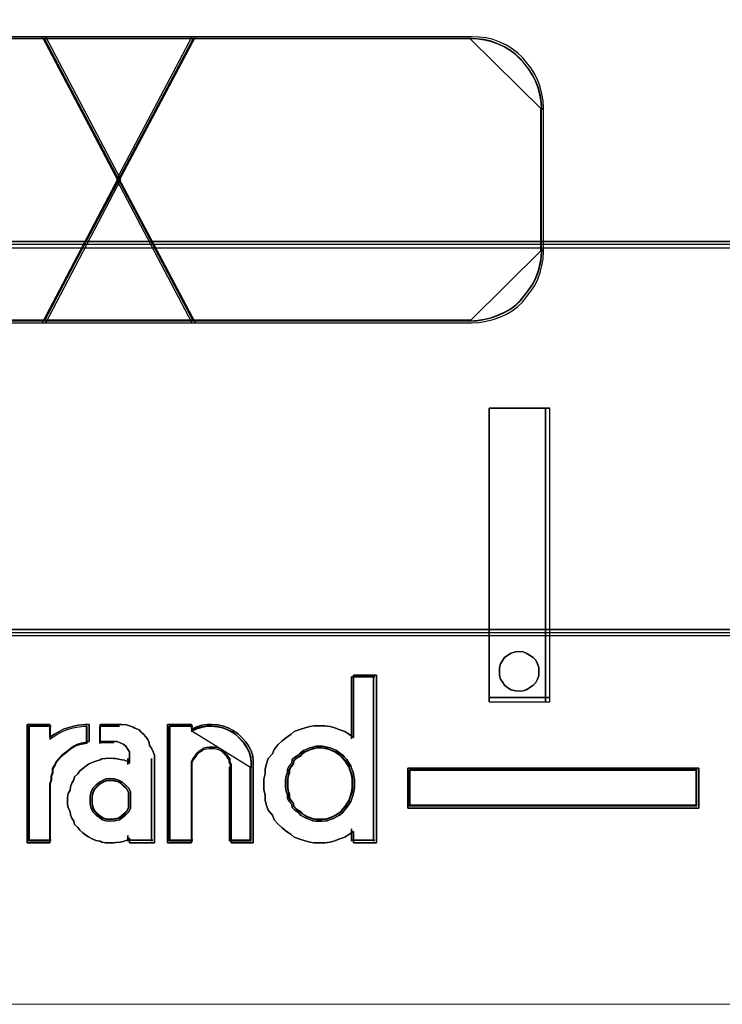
# Model space of a CAD drawing. Header units: millimetres. Extents: x -1290 to 1795, y -4192 to -1311.
# Tile 508 of 656: x 1537.81 to 1539.82, y -3659.39 to -3656.59. Entities that reach past the tile are written whole.
import ezdxf

# ---------------------------------------------------------------- set-up
doc = ezdxf.new("R2010")
doc.units = ezdxf.units.MM
doc.layers.add('30', color=7, linetype='Continuous')
doc.layers.add('45', color=7, linetype='Continuous')
doc.layers.add('Aparatura', color=7, linetype='Continuous', lineweight=13)

# ---------------------------------------------------------------- blocks, each defined once
blk = doc.blocks.new('*U203')
at = {"layer": '30', "color": 7}
for points in [[(764.797637, -262.566695), (117.203183, -262.566695), (117.203183, -264.08627), (117.203183, -285.154976), (117.203183, -286.633482), (764.797637, -286.633482), (764.797637, -285.154976), (764.797637, -264.08627), (764.797637, -262.566695)], [(117.203183, -286.545509), (764.797637, -286.545509), (117.203183, -286.545509)], [(764.797637, -286.545509), (117.203183, -286.545509), (117.203183, -288.04212), (117.203183, -289.621877), (117.203183, -292.157801), (764.797637, -292.157801), (764.797637, -289.621877), (764.797637, -288.04212), (764.797637, -286.545509)], [(764.754661, -286.588598), (117.246158, -286.588598), (117.246158, -288.062228), (117.246158, -289.617727), (117.246158, -292.114713), (764.754661, -292.114713), (764.754661, -289.617727), (764.754661, -288.062228), (764.754661, -286.588598)], [(117.203183, -292.069829), (764.797637, -292.069829), (117.203183, -292.069829)]]:
    blk.add_lwpolyline(points, close=True, dxfattribs=at)
blk = doc.blocks.new('*U206')
at = {"layer": '45', "color": 3}
for points in [[(193.397664, -287.705311), (197.395461, -287.705311), (197.395461, -287.705311), (198.462719, -285.663714), (197.395461, -283.628051), (193.397664, -283.628051)], [(193.397664, -287.705311), (197.395461, -287.705311), (197.395461, -287.705311), (198.462719, -285.663714), (197.395461, -283.628051), (193.397664, -283.628051)], [(193.397664, -287.705311), (197.395461, -287.705311), (197.395461, -287.705311), (198.462719, -285.663714), (197.395461, -283.628051), (193.397664, -283.628051)], [(193.397664, -287.705311), (197.395461, -287.705311), (198.462719, -285.663714), (197.395461, -283.628051), (197.395461, -283.628051), (193.397664, -283.628051)], [(193.397664, -287.705311), (197.395461, -287.705311), (198.462719, -285.663714), (198.462719, -285.663714), (197.395461, -283.628051), (193.397664, -283.628051)], [(193.397664, -287.705311), (197.395461, -287.705311), (197.395461, -287.705311), (198.462719, -285.663714), (197.395461, -283.628051), (193.397664, -283.628051)], [(193.417948, -287.672995), (197.375708, -287.672995), (197.375708, -287.672995), (198.432278, -285.662862), (197.375708, -283.658572), (193.417948, -283.658572)], [(193.417948, -287.672995), (197.375708, -287.672995), (197.375708, -287.672995), (198.432278, -285.662862), (197.375708, -283.658572), (193.417948, -283.658572)], [(193.417948, -287.672995), (197.375708, -287.672995), (197.375708, -287.672995), (198.432278, -285.662862), (197.375708, -283.658572), (193.417948, -283.658572)], [(193.417948, -287.672995), (197.375708, -287.672995), (198.432278, -285.662862), (197.375708, -283.658572), (197.375708, -283.658572), (193.417948, -283.658572)], [(193.417948, -287.672995), (197.375708, -287.672995), (198.432278, -285.662862), (198.432278, -285.662862), (197.375708, -283.658572), (193.417948, -283.658572)], [(193.417948, -287.672995), (197.375708, -287.672995), (197.375708, -287.672995), (198.432278, -285.662862), (197.375708, -283.658572), (193.417948, -283.658572)]]:
    blk.add_lwpolyline(points, dxfattribs=at)
for points in [[(203.45146, -283.651391), (193.411305, -283.651391), (203.45146, -283.651391)], [(197.343565, -283.628051), (198.431064, -285.694509), (199.524572, -283.628051), (197.343565, -283.628051)], [(199.524572, -283.628051), (197.343565, -283.628051), (198.431064, -285.694509), (199.524572, -283.628051)], [(198.431064, -285.694509), (199.524572, -283.628051), (197.343565, -283.628051), (198.431064, -285.694509)], [(199.524572, -283.628051), (197.343565, -283.628051), (198.431064, -285.694509), (199.524572, -283.628051)], [(199.524572, -283.628051), (197.343565, -283.628051), (198.431064, -285.694509), (199.524572, -283.628051)], [(199.524572, -283.628051), (197.343565, -283.628051), (198.431064, -285.694509), (199.524572, -283.628051)], [(199.524572, -283.628051), (197.343565, -283.628051), (198.431064, -285.694509), (199.524572, -283.628051)], [(197.366843, -283.651391), (199.501294, -287.681971), (197.366843, -283.651391)], [(199.501294, -283.651391), (197.366843, -287.681971), (199.501294, -283.651391)], [(197.374006, -283.658572), (198.431148, -285.663988), (199.494131, -283.658572), (197.374006, -283.658572)], [(199.494131, -283.658572), (197.374006, -283.658572), (198.431148, -285.663988), (199.494131, -283.658572)], [(198.431148, -285.663988), (199.494131, -283.658572), (197.374006, -283.658572), (198.431148, -285.663988)], [(199.494131, -283.658572), (197.374006, -283.658572), (198.431148, -285.663988), (199.494131, -283.658572)], [(199.494131, -283.658572), (197.374006, -283.658572), (198.431148, -285.663988), (199.494131, -283.658572)], [(199.494131, -283.658572), (197.374006, -283.658572), (198.431148, -285.663988), (199.494131, -283.658572)], [(199.494131, -283.658572), (197.374006, -283.658572), (198.431148, -285.663988), (199.494131, -283.658572)], [(198.400046, -285.663714), (199.473108, -287.705311), (203.464664, -287.705311), (203.564895, -287.699376), (203.665126, -287.681572), (203.765357, -287.657832), (203.859693, -287.622223), (203.954028, -287.580679), (204.036571, -287.5332), (204.113218, -287.473851), (204.18397, -287.408567), (204.242929, -287.331414), (204.301889, -287.25426), (204.360848, -287.171172), (204.40212, -287.082149), (204.437495, -286.987191), (204.461079, -286.892233), (204.478767, -286.79134), (204.484663, -286.684512), (204.484663, -284.642915), (204.478767, -284.542022), (204.461079, -284.441129), (204.437495, -284.340236), (204.40212, -284.251213), (204.360848, -284.16219), (204.301889, -284.073167), (204.242929, -283.996013), (204.18397, -283.924795), (204.113218, -283.859511), (204.036571, -283.800162), (203.954028, -283.746748), (203.859693, -283.705204), (203.765357, -283.669595), (203.665126, -283.645856), (203.564895, -283.633986), (203.464664, -283.628051), (199.473108, -283.628051), (198.400046, -285.663714)], [(203.464664, -283.628051), (199.473108, -283.628051), (198.400046, -285.663714), (199.473108, -287.705311), (203.464664, -287.705311), (203.564895, -287.699376), (203.665126, -287.681572), (203.765357, -287.657832), (203.859693, -287.622223), (203.954028, -287.580679), (204.036571, -287.5332), (204.113218, -287.473851), (204.18397, -287.408567), (204.242929, -287.331414), (204.301889, -287.25426), (204.360848, -287.171172), (204.40212, -287.082149), (204.437495, -286.987191), (204.461079, -286.892233), (204.478767, -286.79134), (204.484663, -286.684512), (204.484663, -284.642915), (204.478767, -284.542022), (204.461079, -284.441129), (204.437495, -284.340236), (204.40212, -284.251213), (204.360848, -284.16219), (204.301889, -284.073167), (204.242929, -283.996013), (204.18397, -283.924795), (204.113218, -283.859511), (204.036571, -283.800162), (203.954028, -283.746748), (203.859693, -283.705204), (203.765357, -283.669595), (203.665126, -283.645856), (203.564895, -283.633986), (203.464664, -283.628051)], [(198.400046, -285.663714), (199.473108, -287.705311), (203.464664, -287.705311), (203.564895, -287.699376), (203.665126, -287.681572), (203.765357, -287.657832), (203.859693, -287.622223), (203.954028, -287.580679), (204.036571, -287.5332), (204.113218, -287.473851), (204.18397, -287.408567), (204.242929, -287.331414), (204.301889, -287.25426), (204.360848, -287.171172), (204.40212, -287.082149), (204.437495, -286.987191), (204.461079, -286.892233), (204.478767, -286.79134), (204.484663, -286.684512), (204.484663, -284.642915), (204.478767, -284.542022), (204.461079, -284.441129), (204.437495, -284.340236), (204.40212, -284.251213), (204.360848, -284.16219), (204.301889, -284.073167), (204.242929, -283.996013), (204.18397, -283.924795), (204.113218, -283.859511), (204.036571, -283.800162), (203.954028, -283.746748), (203.859693, -283.705204), (203.765357, -283.669595), (203.665126, -283.645856), (203.564895, -283.633986), (203.464664, -283.628051), (199.473108, -283.628051), (198.400046, -285.663714)], [(199.473108, -283.628051), (198.400046, -285.663714), (199.473108, -287.705311), (203.464664, -287.705311), (203.564895, -287.699376), (203.665126, -287.681572), (203.765357, -287.657832), (203.859693, -287.622223), (203.954028, -287.580679), (204.036571, -287.5332), (204.113218, -287.473851), (204.18397, -287.408567), (204.242929, -287.331414), (204.301889, -287.25426), (204.360848, -287.171172), (204.40212, -287.082149), (204.437495, -286.987191), (204.461079, -286.892233), (204.478767, -286.79134), (204.484663, -286.684512), (204.484663, -284.642915), (204.478767, -284.542022), (204.461079, -284.441129), (204.437495, -284.340236), (204.40212, -284.251213), (204.360848, -284.16219), (204.301889, -284.073167), (204.242929, -283.996013), (204.18397, -283.924795), (204.113218, -283.859511), (204.036571, -283.800162), (203.954028, -283.746748), (203.859693, -283.705204), (203.765357, -283.669595), (203.665126, -283.645856), (203.564895, -283.633986), (203.464664, -283.628051), (199.473108, -283.628051)], [(199.473108, -283.628051), (198.400046, -285.663714), (199.473108, -287.705311), (203.464664, -287.705311), (203.564895, -287.699376), (203.665126, -287.681572), (203.765357, -287.657832), (203.859693, -287.622223), (203.954028, -287.580679), (204.036571, -287.5332), (204.113218, -287.473851), (204.18397, -287.408567), (204.242929, -287.331414), (204.301889, -287.25426), (204.360848, -287.171172), (204.40212, -287.082149), (204.437495, -286.987191), (204.461079, -286.892233), (204.478767, -286.79134), (204.484663, -286.684512), (204.484663, -284.642915), (204.478767, -284.542022), (204.461079, -284.441129), (204.437495, -284.340236), (204.40212, -284.251213), (204.360848, -284.16219), (204.301889, -284.073167), (204.242929, -283.996013), (204.18397, -283.924795), (204.113218, -283.859511), (204.036571, -283.800162), (203.954028, -283.746748), (203.859693, -283.705204), (203.765357, -283.669595), (203.665126, -283.645856), (203.564895, -283.633986), (203.464664, -283.628051), (199.473108, -283.628051)], [(203.464664, -287.705311), (203.564895, -287.699376), (203.665126, -287.681572), (203.765357, -287.657832), (203.859693, -287.622223), (203.954028, -287.580679), (204.036571, -287.5332), (204.113218, -287.473851), (204.18397, -287.408567), (204.242929, -287.331414), (204.301889, -287.25426), (204.360848, -287.171172), (204.40212, -287.082149), (204.437495, -286.987191), (204.461079, -286.892233), (204.478767, -286.79134), (204.484663, -286.684512), (204.484663, -284.642915), (204.478767, -284.542022), (204.461079, -284.441129), (204.437495, -284.340236), (204.40212, -284.251213), (204.360848, -284.16219), (204.301889, -284.073167), (204.242929, -283.996013), (204.18397, -283.924795), (204.113218, -283.859511), (204.036571, -283.800162), (203.954028, -283.746748), (203.859693, -283.705204), (203.765357, -283.669595), (203.665126, -283.645856), (203.564895, -283.633986), (203.464664, -283.628051), (199.473108, -283.628051), (198.400046, -285.663714), (199.473108, -287.705311), (203.464664, -287.705311)], [(198.430487, -285.662862), (199.492813, -287.672995), (203.444429, -287.672995), (203.543657, -287.667151), (203.642886, -287.649621), (203.742114, -287.626247), (203.835505, -287.591187), (203.928896, -287.550283), (204.010614, -287.503536), (204.086494, -287.445102), (204.156537, -287.380824), (204.214907, -287.30486), (204.273276, -287.228895), (204.331646, -287.147088), (204.372505, -287.059437), (204.407526, -286.965942), (204.430874, -286.872447), (204.448385, -286.773109), (204.454222, -286.667928), (204.454222, -284.657795), (204.448385, -284.558457), (204.430874, -284.459119), (204.407526, -284.359781), (204.372505, -284.27213), (204.331646, -284.184479), (204.273276, -284.096828), (204.214907, -284.020863), (204.156537, -283.950742), (204.086494, -283.886465), (204.010614, -283.828031), (203.928896, -283.77544), (203.835505, -283.734536), (203.742114, -283.699476), (203.642886, -283.676102), (203.543657, -283.664415), (203.444429, -283.658572), (199.492813, -283.658572), (198.430487, -285.662862)], [(203.444429, -283.658572), (199.492813, -283.658572), (198.430487, -285.662862), (199.492813, -287.672995), (203.444429, -287.672995), (203.543657, -287.667151), (203.642886, -287.649621), (203.742114, -287.626247), (203.835505, -287.591187), (203.928896, -287.550283), (204.010614, -287.503536), (204.086494, -287.445102), (204.156537, -287.380824), (204.214907, -287.30486), (204.273276, -287.228895), (204.331646, -287.147088), (204.372505, -287.059437), (204.407526, -286.965942), (204.430874, -286.872447), (204.448385, -286.773109), (204.454222, -286.667928), (204.454222, -284.657795), (204.448385, -284.558457), (204.430874, -284.459119), (204.407526, -284.359781), (204.372505, -284.27213), (204.331646, -284.184479), (204.273276, -284.096828), (204.214907, -284.020863), (204.156537, -283.950742), (204.086494, -283.886465), (204.010614, -283.828031), (203.928896, -283.77544), (203.835505, -283.734536), (203.742114, -283.699476), (203.642886, -283.676102), (203.543657, -283.664415), (203.444429, -283.658572)], [(198.430487, -285.662862), (199.492813, -287.672995), (203.444429, -287.672995), (203.543657, -287.667151), (203.642886, -287.649621), (203.742114, -287.626247), (203.835505, -287.591187), (203.928896, -287.550283), (204.010614, -287.503536), (204.086494, -287.445102), (204.156537, -287.380824), (204.214907, -287.30486), (204.273276, -287.228895), (204.331646, -287.147088), (204.372505, -287.059437), (204.407526, -286.965942), (204.430874, -286.872447), (204.448385, -286.773109), (204.454222, -286.667928), (204.454222, -284.657795), (204.448385, -284.558457), (204.430874, -284.459119), (204.407526, -284.359781), (204.372505, -284.27213), (204.331646, -284.184479), (204.273276, -284.096828), (204.214907, -284.020863), (204.156537, -283.950742), (204.086494, -283.886465), (204.010614, -283.828031), (203.928896, -283.77544), (203.835505, -283.734536), (203.742114, -283.699476), (203.642886, -283.676102), (203.543657, -283.664415), (203.444429, -283.658572), (199.492813, -283.658572), (198.430487, -285.662862)], [(199.492813, -283.658572), (198.430487, -285.662862), (199.492813, -287.672995), (203.444429, -287.672995), (203.543657, -287.667151), (203.642886, -287.649621), (203.742114, -287.626247), (203.835505, -287.591187), (203.928896, -287.550283), (204.010614, -287.503536), (204.086494, -287.445102), (204.156537, -287.380824), (204.214907, -287.30486), (204.273276, -287.228895), (204.331646, -287.147088), (204.372505, -287.059437), (204.407526, -286.965942), (204.430874, -286.872447), (204.448385, -286.773109), (204.454222, -286.667928), (204.454222, -284.657795), (204.448385, -284.558457), (204.430874, -284.459119), (204.407526, -284.359781), (204.372505, -284.27213), (204.331646, -284.184479), (204.273276, -284.096828), (204.214907, -284.020863), (204.156537, -283.950742), (204.086494, -283.886465), (204.010614, -283.828031), (203.928896, -283.77544), (203.835505, -283.734536), (203.742114, -283.699476), (203.642886, -283.676102), (203.543657, -283.664415), (203.444429, -283.658572), (199.492813, -283.658572)], [(199.492813, -283.658572), (198.430487, -285.662862), (199.492813, -287.672995), (203.444429, -287.672995), (203.543657, -287.667151), (203.642886, -287.649621), (203.742114, -287.626247), (203.835505, -287.591187), (203.928896, -287.550283), (204.010614, -287.503536), (204.086494, -287.445102), (204.156537, -287.380824), (204.214907, -287.30486), (204.273276, -287.228895), (204.331646, -287.147088), (204.372505, -287.059437), (204.407526, -286.965942), (204.430874, -286.872447), (204.448385, -286.773109), (204.454222, -286.667928), (204.454222, -284.657795), (204.448385, -284.558457), (204.430874, -284.459119), (204.407526, -284.359781), (204.372505, -284.27213), (204.331646, -284.184479), (204.273276, -284.096828), (204.214907, -284.020863), (204.156537, -283.950742), (204.086494, -283.886465), (204.010614, -283.828031), (203.928896, -283.77544), (203.835505, -283.734536), (203.742114, -283.699476), (203.642886, -283.676102), (203.543657, -283.664415), (203.444429, -283.658572), (199.492813, -283.658572)], [(203.444429, -287.672995), (203.543657, -287.667151), (203.642886, -287.649621), (203.742114, -287.626247), (203.835505, -287.591187), (203.928896, -287.550283), (204.010614, -287.503536), (204.086494, -287.445102), (204.156537, -287.380824), (204.214907, -287.30486), (204.273276, -287.228895), (204.331646, -287.147088), (204.372505, -287.059437), (204.407526, -286.965942), (204.430874, -286.872447), (204.448385, -286.773109), (204.454222, -286.667928), (204.454222, -284.657795), (204.448385, -284.558457), (204.430874, -284.459119), (204.407526, -284.359781), (204.372505, -284.27213), (204.331646, -284.184479), (204.273276, -284.096828), (204.214907, -284.020863), (204.156537, -283.950742), (204.086494, -283.886465), (204.010614, -283.828031), (203.928896, -283.77544), (203.835505, -283.734536), (203.742114, -283.699476), (203.642886, -283.676102), (203.543657, -283.664415), (203.444429, -283.658572), (199.492813, -283.658572), (198.430487, -285.662862), (199.492813, -287.672995), (203.444429, -287.672995)], [(204.461384, -284.667564), (204.455454, -284.566541), (204.437661, -284.465518), (204.413938, -284.364495), (204.378352, -284.275357), (204.336836, -284.186219), (204.277528, -284.097081), (204.218219, -284.019828), (204.15891, -283.948517), (204.08774, -283.883149), (204.010638, -283.823724), (203.927606, -283.770241), (203.832712, -283.728643), (203.737818, -283.692988), (203.636994, -283.669218), (203.536169, -283.657333), (203.435344, -283.651391), (204.461384, -284.667564)], [(204.445269, -286.67657), (204.445269, -284.64961), (204.445269, -286.67657)], [(199.524572, -287.705311), (198.431064, -285.631671), (197.343565, -287.705311), (199.524572, -287.705311)], [(199.524572, -287.705311), (198.431064, -285.631671), (197.343565, -287.705311), (199.524572, -287.705311)], [(199.524572, -287.705311), (198.431064, -285.631671), (197.343565, -287.705311), (199.524572, -287.705311)], [(199.524572, -287.705311), (198.431064, -285.631671), (197.343565, -287.705311), (199.524572, -287.705311)], [(199.524572, -287.705311), (198.431064, -285.631671), (197.343565, -287.705311), (199.524572, -287.705311)], [(199.524572, -287.705311), (198.431064, -285.631671), (197.343565, -287.705311), (199.524572, -287.705311)], [(199.524572, -287.705311), (198.431064, -285.631671), (197.343565, -287.705311), (199.524572, -287.705311)], [(199.494131, -287.672995), (198.431148, -285.662193), (197.374006, -287.672995), (199.494131, -287.672995)], [(199.494131, -287.672995), (198.431148, -285.662193), (197.374006, -287.672995), (199.494131, -287.672995)], [(199.494131, -287.672995), (198.431148, -285.662193), (197.374006, -287.672995), (199.494131, -287.672995)], [(199.494131, -287.672995), (198.431148, -285.662193), (197.374006, -287.672995), (199.494131, -287.672995)], [(199.494131, -287.672995), (198.431148, -285.662193), (197.374006, -287.672995), (199.494131, -287.672995)], [(199.494131, -287.672995), (198.431148, -285.662193), (197.374006, -287.672995), (199.494131, -287.672995)], [(199.494131, -287.672995), (198.431148, -285.662193), (197.374006, -287.672995), (199.494131, -287.672995)], [(203.435344, -287.681971), (203.536169, -287.676032), (203.636994, -287.658214), (203.737818, -287.634457), (203.832712, -287.598821), (203.927606, -287.557246), (204.010638, -287.509732), (204.08774, -287.450339), (204.15891, -287.385006), (204.218219, -287.307796), (204.277528, -287.230585), (204.336836, -287.147435), (204.378352, -287.058345), (204.413938, -286.963316), (204.437661, -286.868288), (204.455454, -286.76732), (204.461384, -286.660412), (203.435344, -287.681971)], [(203.45146, -287.664018), (193.411305, -287.664018), (203.45146, -287.664018)]]:
    blk.add_lwpolyline(points, close=True, dxfattribs=at)
at = {"layer": '45', "color": 7}
for points in [[(203.709313, -293.100365), (203.709313, -288.920769), (203.709313, -293.100365)], [(203.709313, -288.920769), (204.572405, -288.920769), (203.709313, -288.920769)], [(203.709313, -293.100365), (204.572405, -293.100365), (204.572405, -288.920769), (203.709313, -288.920769), (203.709313, -293.100365)], [(204.509732, -293.100365), (204.509732, -288.920769), (204.509732, -293.100365)], [(204.414828, -292.666785), (204.414828, -292.614177), (204.39511, -292.561569), (204.375391, -292.508961), (204.335955, -292.469505), (204.283373, -292.436625), (204.237364, -292.410321), (204.191355, -292.390592), (204.1322, -292.384016), (204.086191, -292.390592), (204.020464, -292.410321), (203.974455, -292.436625), (203.928446, -292.469505), (203.902155, -292.508961), (203.869291, -292.561569), (203.856146, -292.614177), (203.856146, -292.666785), (203.856146, -292.72597), (203.869291, -292.778578), (203.902155, -292.82461), (203.928446, -292.864066), (203.974455, -292.903522), (204.020464, -292.929826), (204.086191, -292.942978), (204.1322, -292.949555), (204.191355, -292.942978), (204.237364, -292.929826), (204.283373, -292.903522), (204.335955, -292.864066), (204.375391, -292.82461), (204.39511, -292.778578), (204.414828, -292.72597), (204.414828, -292.666785)], [(204.1322, -292.384016), (204.191355, -292.390592), (204.237364, -292.410321), (204.283373, -292.436625), (204.335955, -292.469505), (204.375391, -292.508961), (204.39511, -292.561569), (204.414828, -292.614177), (204.414828, -292.666785), (204.414828, -292.72597), (204.39511, -292.778578), (204.375391, -292.82461), (204.335955, -292.864066), (204.283373, -292.903522), (204.237364, -292.929826), (204.191355, -292.942978), (204.1322, -292.949555), (204.086191, -292.942978), (204.020464, -292.929826), (203.974455, -292.903522), (203.928446, -292.864066), (203.902155, -292.82461), (203.869291, -292.778578), (203.856146, -292.72597), (203.856146, -292.666785), (203.856146, -292.614177), (203.869291, -292.561569), (203.902155, -292.508961), (203.928446, -292.469505), (203.974455, -292.436625), (204.020464, -292.410321), (204.086191, -292.390592), (204.1322, -292.384016)], [(202.104894, -292.721544), (202.104894, -295.111167), (201.776717, -295.111167), (201.776717, -294.949057), (201.709866, -294.991085), (201.65517, -295.02711), (201.570087, -295.05713), (201.509314, -295.081146), (201.442463, -295.099159), (201.369535, -295.111167), (201.284452, -295.111167), (201.217601, -295.111167), (201.156828, -295.099159), (201.089977, -295.081146), (201.010972, -295.05713), (200.931966, -295.02711), (200.889425, -294.991085), (200.822574, -294.949057), (200.7618, -294.89502), (200.701027, -294.840983), (200.646331, -294.780942), (200.622021, -294.714898), (200.561248, -294.642849), (200.536939, -294.576804), (200.518707, -294.504755), (200.518707, -294.426702), (200.500475, -294.354653), (200.500475, -294.2766), (200.500475, -294.204551), (200.518707, -294.126498), (200.518707, -294.054449), (200.536939, -293.9824), (200.561248, -293.910351), (200.622021, -293.844306), (200.646331, -293.778262), (200.701027, -293.712217), (200.7618, -293.65818), (200.822574, -293.610147), (200.889425, -293.562115), (200.931966, -293.52609), (201.010972, -293.49607), (201.089977, -293.472054), (201.156828, -293.454041), (201.217601, -293.442033), (201.284452, -293.442033), (201.369535, -293.442033), (201.442463, -293.454041), (201.509314, -293.472054), (201.570087, -293.49607), (201.65517, -293.52609), (201.709866, -293.562115), (201.776717, -293.610147), (201.776717, -292.721544), (202.104894, -292.721544)], [(200.646331, -293.778262), (200.622021, -293.844306), (200.561248, -293.910351), (200.536939, -293.9824), (200.518707, -294.054449), (200.518707, -294.126498), (200.500475, -294.204551), (200.500475, -294.2766), (200.500475, -294.354653), (200.518707, -294.426702), (200.518707, -294.504755), (200.536939, -294.576804), (200.561248, -294.642849), (200.622021, -294.714898), (200.646331, -294.780942), (200.701027, -294.840983), (200.7618, -294.89502), (200.822574, -294.949057), (200.889425, -294.991085), (200.931966, -295.02711), (201.010972, -295.05713), (201.089977, -295.081146), (201.156828, -295.099159), (201.217601, -295.111167), (201.284452, -295.111167), (201.369535, -295.111167), (201.442463, -295.099159), (201.509314, -295.081146), (201.570087, -295.05713), (201.65517, -295.02711), (201.709866, -294.991085), (201.776717, -294.949057), (201.776717, -295.111167), (202.104894, -295.111167), (202.104894, -292.721544), (201.776717, -292.721544), (201.776717, -293.610147), (201.709866, -293.562115), (201.65517, -293.52609), (201.570087, -293.49607), (201.509314, -293.472054), (201.442463, -293.454041), (201.369535, -293.442033), (201.284452, -293.442033), (201.217601, -293.442033), (201.156828, -293.454041), (201.089977, -293.472054), (201.010972, -293.49607), (200.931966, -293.52609), (200.889425, -293.562115), (200.822574, -293.610147), (200.7618, -293.65818), (200.701027, -293.712217), (200.646331, -293.778262)], [(201.748555, -292.744884), (201.748555, -293.626405), (201.748555, -292.744884)], [(201.748555, -292.744884), (202.081615, -292.744884), (201.748555, -292.744884)], [(202.063709, -292.744884), (202.063709, -295.087827), (202.063709, -292.744884)], [(203.709313, -293.037527), (204.572405, -293.037527), (203.709313, -293.037527)], [(197.126897, -293.423529), (197.453785, -293.423529), (197.453785, -293.605648), (197.516648, -293.563154), (197.579511, -293.52673), (197.648661, -293.490306), (197.724096, -293.466024), (197.793246, -293.447812), (197.856109, -293.435671), (197.95669, -293.423529), (198.013267, -293.423529), (198.013267, -293.666355), (197.95669, -293.678496), (197.900113, -293.690637), (197.83725, -293.708849), (197.793246, -293.733132), (197.749241, -293.763485), (197.711524, -293.793838), (197.661233, -293.830262), (197.617229, -293.866686), (197.579511, -293.90918), (197.541793, -293.951675), (197.522934, -294.00024), (197.491503, -294.048805), (197.491503, -294.103441), (197.472644, -294.158076), (197.472644, -294.212712), (197.453785, -294.267348), (197.453785, -295.111167), (197.126897, -295.111167), (197.126897, -293.423529)], [(197.711524, -293.793838), (197.749241, -293.763485), (197.793246, -293.733132), (197.83725, -293.708849), (197.900113, -293.690637), (197.95669, -293.678496), (198.013267, -293.666355), (198.013267, -293.423529), (197.95669, -293.423529), (197.856109, -293.435671), (197.793246, -293.447812), (197.724096, -293.466024), (197.648661, -293.490306), (197.579511, -293.52673), (197.516648, -293.563154), (197.453785, -293.605648), (197.453785, -293.423529), (197.126897, -293.423529), (197.126897, -295.111167), (197.453785, -295.111167), (197.453785, -294.267348), (197.472644, -294.212712), (197.472644, -294.158076), (197.491503, -294.103441), (197.491503, -294.048805), (197.522934, -294.00024), (197.541793, -293.951675), (197.579511, -293.90918), (197.617229, -293.866686), (197.661233, -293.830262), (197.711524, -293.793838)], [(197.150175, -293.446869), (197.150175, -295.087827), (197.150175, -293.446869)], [(197.150175, -293.446869), (197.470701, -293.446869), (197.150175, -293.446869)], [(197.702418, -293.810571), (197.737469, -293.781348), (197.778362, -293.752125), (197.819255, -293.728747), (197.877673, -293.711213), (197.930249, -293.699524), (197.982826, -293.687835), (197.982826, -293.45405), (197.930249, -293.45405), (197.83678, -293.46574), (197.778362, -293.477429), (197.714102, -293.494963), (197.644, -293.518341), (197.57974, -293.553409), (197.521321, -293.588476), (197.462903, -293.629388), (197.462903, -293.45405), (197.159128, -293.45405), (197.159128, -295.07885), (197.462903, -295.07885), (197.462903, -294.26645), (197.480429, -294.213849), (197.480429, -294.161247), (197.497954, -294.108646), (197.497954, -294.056045), (197.527163, -294.009288), (197.544689, -293.962531), (197.57974, -293.921619), (197.614791, -293.880706), (197.655683, -293.845639), (197.702418, -293.810571)], [(197.454585, -293.446869), (197.454585, -293.638972), (197.454585, -293.446869)], [(198.940821, -293.90311), (198.940821, -295.111167), (198.584296, -295.111167), (198.584296, -295.04439), (198.559708, -295.068672), (198.516679, -295.086884), (198.455209, -295.099025), (198.393739, -295.105096), (198.356857, -295.111167), (198.28924, -295.111167), (198.246211, -295.111167), (198.190888, -295.099025), (198.1663, -295.086884), (198.10483, -295.074743), (198.055654, -295.05046), (198.000331, -295.026178), (197.963449, -295.001895), (197.92042, -294.965471), (197.877391, -294.929048), (197.852803, -294.892624), (197.803627, -294.850129), (197.791333, -294.801564), (197.766745, -294.75907), (197.748304, -294.710505), (197.742157, -294.661939), (197.711422, -294.613374), (197.705275, -294.558739), (197.705275, -294.510174), (197.705275, -294.461608), (197.711422, -294.406973), (197.742157, -294.358408), (197.748304, -294.309842), (197.766745, -294.261277), (197.791333, -294.212712), (197.803627, -294.170218), (197.852803, -294.127723), (197.877391, -294.085229), (197.92042, -294.048805), (197.963449, -294.018452), (198.000331, -293.988099), (198.055654, -293.963816), (198.10483, -293.945604), (198.1663, -293.927392), (198.190888, -293.915251), (198.246211, -293.90918), (198.28924, -293.90311), (198.356857, -293.90918), (198.393739, -293.90918), (198.455209, -293.921322), (198.516679, -293.933463), (198.559708, -293.951675), (198.584296, -293.975957), (198.584296, -293.90311), (198.584296, -293.860615), (198.584296, -293.81205), (198.559708, -293.769556), (198.53512, -293.733132), (198.498238, -293.702779), (198.455209, -293.684567), (198.41218, -293.666355), (198.356857, -293.666355), (198.1663, -293.666355), (198.1663, -293.423529), (198.442915, -293.423529), (198.47365, -293.423529), (198.541267, -293.4296), (198.584296, -293.441741), (198.639619, -293.459953), (198.664207, -293.478165), (198.725677, -293.502448), (198.750265, -293.532801), (198.787147, -293.563154), (198.817882, -293.599578), (198.848617, -293.636002), (198.867058, -293.678496), (198.873205, -293.720991), (198.897792, -293.763485), (198.92238, -293.81205), (198.940821, -293.860615), (198.940821, -293.90311)], [(198.750265, -293.532801), (198.725677, -293.502448), (198.664207, -293.478165), (198.639619, -293.459953), (198.584296, -293.441741), (198.541267, -293.4296), (198.47365, -293.423529), (198.442915, -293.423529), (198.1663, -293.423529), (198.1663, -293.666355), (198.356857, -293.666355), (198.41218, -293.666355), (198.455209, -293.684567), (198.498238, -293.702779), (198.53512, -293.733132), (198.559708, -293.769556), (198.584296, -293.81205), (198.584296, -293.860615), (198.584296, -293.90311), (198.584296, -293.975957), (198.559708, -293.951675), (198.516679, -293.933463), (198.455209, -293.921322), (198.393739, -293.90918), (198.356857, -293.90918), (198.28924, -293.90311), (198.246211, -293.90918), (198.190888, -293.915251), (198.1663, -293.927392), (198.10483, -293.945604), (198.055654, -293.963816), (198.000331, -293.988099), (197.963449, -294.018452), (197.92042, -294.048805), (197.877391, -294.085229), (197.852803, -294.127723), (197.803627, -294.170218), (197.791333, -294.212712), (197.766745, -294.261277), (197.748304, -294.309842), (197.742157, -294.358408), (197.711422, -294.406973), (197.705275, -294.461608), (197.705275, -294.510174), (197.705275, -294.558739), (197.711422, -294.613374), (197.742157, -294.661939), (197.748304, -294.710505), (197.766745, -294.75907), (197.791333, -294.801564), (197.803627, -294.850129), (197.852803, -294.892624), (197.877391, -294.929048), (197.92042, -294.965471), (197.963449, -295.001895), (198.000331, -295.026178), (198.055654, -295.05046), (198.10483, -295.074743), (198.1663, -295.086884), (198.190888, -295.099025), (198.246211, -295.111167), (198.28924, -295.111167), (198.356857, -295.111167), (198.393739, -295.105096), (198.455209, -295.099025), (198.516679, -295.086884), (198.559708, -295.068672), (198.584296, -295.04439), (198.584296, -295.111167), (198.940821, -295.111167), (198.940821, -293.90311), (198.940821, -293.860615), (198.92238, -293.81205), (198.897792, -293.763485), (198.873205, -293.720991), (198.867058, -293.678496), (198.848617, -293.636002), (198.817882, -293.599578), (198.787147, -293.563154), (198.750265, -293.532801)], [(197.973872, -293.446869), (197.973872, -293.696424), (197.973872, -293.446869)], [(198.165472, -293.446869), (198.165472, -293.696424), (198.165472, -293.446869)], [(198.444812, -293.446869), (198.165472, -293.446869), (198.444812, -293.446869)], [(199.46757, -293.490306), (199.529157, -293.459953), (199.61538, -293.435671), (199.695443, -293.423529), (199.757031, -293.423529), (199.843253, -293.4296), (199.923317, -293.447812), (199.991063, -293.472094), (200.064968, -293.508518), (200.132714, -293.557083), (200.181984, -293.605648), (200.237412, -293.666355), (200.280523, -293.727061), (200.317476, -293.799909), (200.342111, -293.872757), (200.34827, -293.945604), (200.34827, -294.024522), (200.34827, -295.111167), (200.034174, -295.111167), (200.034174, -294.024522), (200.034174, -293.988099), (200.015698, -293.951675), (200.015698, -293.915251), (199.991063, -293.884898), (199.972587, -293.854545), (199.947952, -293.830262), (199.923317, -293.805979), (199.898682, -293.781697), (199.861729, -293.763485), (199.818618, -293.751344), (199.800142, -293.745273), (199.750872, -293.745273), (199.71392, -293.745273), (199.676967, -293.751344), (199.633856, -293.763485), (199.61538, -293.781697), (199.572269, -293.805979), (199.547634, -293.830262), (199.529157, -293.854545), (199.510681, -293.884898), (199.486046, -293.915251), (199.46757, -293.951675), (199.46757, -293.988099), (199.46757, -294.024522), (199.46757, -295.111167), (199.128839, -295.111167), (199.128839, -293.423529), (199.46757, -293.423529), (199.46757, -293.490306)], [(200.280523, -293.727061), (200.237412, -293.666355), (200.181984, -293.605648), (200.132714, -293.557083), (200.064968, -293.508518), (199.991063, -293.472094), (199.923317, -293.447812), (199.843253, -293.4296), (199.757031, -293.423529), (199.695443, -293.423529), (199.61538, -293.435671), (199.529157, -293.459953), (199.46757, -293.490306), (199.46757, -293.423529), (199.128839, -293.423529), (199.128839, -295.111167), (199.46757, -295.111167), (199.46757, -294.024522), (199.46757, -293.988099), (199.46757, -293.951675), (199.486046, -293.915251), (199.510681, -293.884898), (199.529157, -293.854545), (199.547634, -293.830262), (199.572269, -293.805979), (199.61538, -293.781697), (199.633856, -293.763485), (199.676967, -293.751344), (199.71392, -293.745273), (199.750872, -293.745273), (199.800142, -293.745273), (199.818618, -293.751344), (199.861729, -293.763485), (199.898682, -293.781697), (199.923317, -293.805979), (199.947952, -293.830262), (199.972587, -293.854545), (199.991063, -293.884898), (200.015698, -293.915251), (200.015698, -293.951675), (200.034174, -293.988099), (200.034174, -294.024522), (200.034174, -295.111167), (200.34827, -295.111167), (200.34827, -294.024522), (200.34827, -293.945604), (200.342111, -293.872757), (200.317476, -293.799909), (200.280523, -293.727061)], [(199.152118, -293.446869), (199.152118, -295.087827), (199.152118, -293.446869)], [(199.152118, -293.446869), (199.49055, -293.446869), (199.152118, -293.446869)], [(200.253465, -293.746281), (200.212506, -293.687835), (200.159845, -293.629388), (200.113035, -293.582632), (200.048671, -293.535875), (199.978456, -293.500807), (199.914092, -293.477429), (199.838026, -293.459895), (199.756108, -293.45405), (199.697596, -293.45405), (199.621529, -293.46574), (199.539612, -293.489118), (199.481099, -293.518341), (199.481099, -293.45405), (199.15928, -293.45405), (199.15928, -295.07885), (199.481099, -295.07885), (199.481099, -294.032666), (199.481099, -293.997599), (199.481099, -293.962531), (199.498653, -293.927463), (199.522058, -293.89824), (199.539612, -293.869017), (199.557166, -293.845639), (199.580571, -293.82226), (199.621529, -293.798882), (199.639083, -293.781348), (199.680042, -293.769659), (199.715149, -293.763814), (199.750257, -293.763814), (199.797067, -293.763814), (199.814621, -293.769659), (199.85558, -293.781348), (199.890687, -293.798882), (199.914092, -293.82226), (199.937497, -293.845639), (199.960902, -293.869017), (199.978456, -293.89824), (200.001861, -293.927463), (200.001861, -293.962531), (200.019415, -293.997599), (200.019415, -294.032666), (200.019415, -295.07885), (200.317829, -295.07885), (200.317829, -294.032666), (200.317829, -293.956686), (200.311977, -293.886551), (200.288572, -293.816416), (200.253465, -293.746281)], [(200.324991, -294.041133), (200.324991, -293.963098), (200.319031, -293.891066), (200.295189, -293.819034), (200.259426, -293.747002), (200.217703, -293.686976), (200.164058, -293.626949), (200.116375, -293.578928), (200.050809, -293.530906), (199.979284, -293.49489), (199.913719, -293.47088), (199.836232, -293.452872), (199.752786, -293.446869), (199.693181, -293.446869), (199.615695, -293.458874), (199.532248, -293.482885), (199.472643, -293.512898), (200.324991, -294.041133)], [(199.472643, -293.446869), (199.472643, -293.52766), (199.472643, -293.446869)], [(198.165472, -293.680266), (198.364233, -293.680266), (198.165472, -293.680266)], [(201.78974, -294.26645), (201.78974, -294.210554), (201.783501, -294.160869), (201.771024, -294.104972), (201.752307, -294.061498), (201.73983, -294.011812), (201.708636, -293.968337), (201.683681, -293.924862), (201.646249, -293.887598), (201.621294, -293.856545), (201.577623, -293.825491), (201.533951, -293.794438), (201.49028, -293.775806), (201.446609, -293.757174), (201.402938, -293.744752), (201.328073, -293.732331), (201.284401, -293.732331), (201.24073, -293.732331), (201.197059, -293.744752), (201.153388, -293.757174), (201.109716, -293.775806), (201.066045, -293.794438), (201.022374, -293.825491), (200.997419, -293.856545), (200.94127, -293.887598), (200.903838, -293.924862), (200.897599, -293.968337), (200.860166, -294.011812), (200.835211, -294.061498), (200.835211, -294.104972), (200.816495, -294.160869), (200.810256, -294.210554), (200.810256, -294.26645), (200.810256, -294.322347), (200.816495, -294.372032), (200.835211, -294.427928), (200.835211, -294.477614), (200.860166, -294.521089), (200.897599, -294.564563), (200.903838, -294.608038), (200.94127, -294.645302), (200.997419, -294.682566), (201.022374, -294.71362), (201.066045, -294.738463), (201.109716, -294.763305), (201.153388, -294.775727), (201.197059, -294.794359), (201.24073, -294.80057), (201.284401, -294.80057), (201.328073, -294.80057), (201.402938, -294.794359), (201.446609, -294.775727), (201.49028, -294.763305), (201.533951, -294.738463), (201.577623, -294.71362), (201.621294, -294.682566), (201.646249, -294.645302), (201.683681, -294.608038), (201.708636, -294.564563), (201.73983, -294.521089), (201.752307, -294.477614), (201.771024, -294.427928), (201.783501, -294.372032), (201.78974, -294.322347), (201.78974, -294.26645)], [(201.284401, -293.732331), (201.328073, -293.732331), (201.402938, -293.744752), (201.446609, -293.757174), (201.49028, -293.775806), (201.533951, -293.794438), (201.577623, -293.825491), (201.621294, -293.856545), (201.646249, -293.887598), (201.683681, -293.924862), (201.708636, -293.968337), (201.73983, -294.011812), (201.752307, -294.061498), (201.771024, -294.104972), (201.783501, -294.160869), (201.78974, -294.210554), (201.78974, -294.26645), (201.78974, -294.322347), (201.783501, -294.372032), (201.771024, -294.427928), (201.752307, -294.477614), (201.73983, -294.521089), (201.708636, -294.564563), (201.683681, -294.608038), (201.646249, -294.645302), (201.621294, -294.682566), (201.577623, -294.71362), (201.533951, -294.738463), (201.49028, -294.763305), (201.446609, -294.775727), (201.402938, -294.794359), (201.328073, -294.80057), (201.284401, -294.80057), (201.24073, -294.80057), (201.197059, -294.794359), (201.153388, -294.775727), (201.109716, -294.763305), (201.066045, -294.738463), (201.022374, -294.71362), (200.997419, -294.682566), (200.94127, -294.645302), (200.903838, -294.608038), (200.897599, -294.564563), (200.860166, -294.521089), (200.835211, -294.477614), (200.835211, -294.427928), (200.816495, -294.372032), (200.810256, -294.322347), (200.810256, -294.26645), (200.810256, -294.210554), (200.816495, -294.160869), (200.835211, -294.104972), (200.835211, -294.061498), (200.860166, -294.011812), (200.897599, -293.968337), (200.903838, -293.924862), (200.94127, -293.887598), (200.997419, -293.856545), (201.022374, -293.825491), (201.066045, -293.794438), (201.109716, -293.775806), (201.153388, -293.757174), (201.197059, -293.744752), (201.24073, -293.732331), (201.284401, -293.732331)], [(201.533951, -293.794438), (201.577623, -293.825491), (201.621294, -293.856545), (201.646249, -293.887598), (201.683681, -293.924862), (201.708636, -293.968337), (201.73983, -294.011812), (201.752307, -294.061498), (201.771024, -294.104972), (201.783501, -294.160869), (201.78974, -294.210554), (201.78974, -294.26645), (201.78974, -294.322347), (201.783501, -294.372032), (201.771024, -294.427928), (201.752307, -294.477614), (201.73983, -294.521089), (201.708636, -294.564563), (201.683681, -294.608038), (201.646249, -294.645302), (201.621294, -294.682566), (201.577623, -294.71362), (201.533951, -294.738463), (201.49028, -294.763305), (201.446609, -294.775727), (201.402938, -294.794359), (201.328073, -294.80057), (201.284401, -294.80057), (201.24073, -294.80057), (201.197059, -294.794359), (201.153388, -294.775727), (201.109716, -294.763305), (201.066045, -294.738463), (201.022374, -294.71362), (200.997419, -294.682566), (200.94127, -294.645302), (200.903838, -294.608038), (200.897599, -294.564563), (200.860166, -294.521089), (200.835211, -294.477614), (200.835211, -294.427928), (200.816495, -294.372032), (200.810256, -294.322347), (200.810256, -294.26645), (200.810256, -294.210554), (200.816495, -294.160869), (200.835211, -294.104972), (200.835211, -294.061498), (200.860166, -294.011812), (200.897599, -293.968337), (200.903838, -293.924862), (200.94127, -293.887598), (200.997419, -293.856545), (201.022374, -293.825491), (201.066045, -293.794438), (201.109716, -293.775806), (201.153388, -293.757174), (201.197059, -293.744752), (201.24073, -293.732331), (201.284401, -293.732331), (201.328073, -293.732331), (201.402938, -293.744752), (201.446609, -293.757174), (201.49028, -293.775806), (201.533951, -293.794438)], [(201.285143, -294.77723), (201.326738, -294.77723), (201.398045, -294.771291), (201.43964, -294.753473), (201.481236, -294.741594), (201.522831, -294.717837), (201.564426, -294.69408), (201.606022, -294.664383), (201.629791, -294.628747), (201.665444, -294.593112), (201.689213, -294.551537), (201.718924, -294.509962), (201.730808, -294.468386), (201.748635, -294.420872), (201.760519, -294.367418), (201.766462, -294.319904), (201.766462, -294.26645), (201.766462, -294.212997), (201.760519, -294.165482), (201.748635, -294.112029), (201.730808, -294.070453), (201.718924, -294.022939), (201.689213, -293.981364), (201.665444, -293.939789), (201.629791, -293.904153), (201.606022, -293.874457), (201.564426, -293.84476), (201.522831, -293.815064), (201.481236, -293.797246), (201.43964, -293.779428), (201.398045, -293.767549), (201.326738, -293.755671), (201.285143, -293.755671), (201.243547, -293.755671), (201.201952, -293.767549), (201.160356, -293.779428), (201.118761, -293.797246), (201.077165, -293.815064), (201.03557, -293.84476), (201.011801, -293.874457), (200.958321, -293.904153), (200.922668, -293.939789), (200.916726, -293.981364), (200.881072, -294.022939), (200.857304, -294.070453), (200.857304, -294.112029), (200.839477, -294.165482), (200.833535, -294.212997), (200.833535, -294.26645), (200.833535, -294.319904), (200.839477, -294.367418), (200.857304, -294.420872), (200.857304, -294.468386), (200.881072, -294.509962), (200.916726, -294.551537), (200.922668, -294.593112), (200.958321, -294.628747), (201.011801, -294.664383), (201.03557, -294.69408), (201.077165, -294.717837), (201.118761, -294.741594), (201.160356, -294.753473), (201.201952, -294.771291), (201.243547, -294.77723), (201.285143, -294.77723)], [(201.757508, -294.26645), (201.757508, -294.213748), (201.751669, -294.166902), (201.73999, -294.1142), (201.722471, -294.073209), (201.710792, -294.026363), (201.681594, -293.985372), (201.658236, -293.944382), (201.623198, -293.909247), (201.59984, -293.879968), (201.558963, -293.850689), (201.518086, -293.82141), (201.477209, -293.803843), (201.436333, -293.786275), (201.395456, -293.774564), (201.325381, -293.762852), (201.284504, -293.762852), (201.243627, -293.762852), (201.20275, -293.774564), (201.161873, -293.786275), (201.120996, -293.803843), (201.080119, -293.82141), (201.039242, -293.850689), (201.015884, -293.879968), (200.963328, -293.909247), (200.928291, -293.944382), (200.922451, -293.985372), (200.887414, -294.026363), (200.864056, -294.073209), (200.864056, -294.1142), (200.846537, -294.166902), (200.840697, -294.213748), (200.840697, -294.26645), (200.840697, -294.319152), (200.846537, -294.365999), (200.864056, -294.418701), (200.864056, -294.465547), (200.887414, -294.506538), (200.922451, -294.547528), (200.928291, -294.588519), (200.963328, -294.623654), (201.015884, -294.658788), (201.039242, -294.688067), (201.080119, -294.711491), (201.120996, -294.734914), (201.161873, -294.746625), (201.20275, -294.764193), (201.243627, -294.770048), (201.284504, -294.770048), (201.325381, -294.770048), (201.395456, -294.764193), (201.436333, -294.746625), (201.477209, -294.734914), (201.518086, -294.711491), (201.558963, -294.688067), (201.59984, -294.658788), (201.623198, -294.623654), (201.658236, -294.588519), (201.681594, -294.547528), (201.710792, -294.506538), (201.722471, -294.465547), (201.73999, -294.418701), (201.751669, -294.365999), (201.757508, -294.319152), (201.757508, -294.26645)], [(198.562995, -293.908276), (198.562995, -293.994453), (198.562995, -293.908276)], [(198.901427, -293.908276), (198.901427, -295.087827), (198.901427, -293.908276)], [(199.472643, -294.024975), (199.472643, -295.087827), (199.472643, -294.024975)], [(200.009837, -294.024975), (200.009837, -295.087827), (200.009837, -294.024975)], [(200.307085, -294.024975), (200.307085, -295.087827), (200.307085, -294.024975)], [(202.548974, -294.048314), (206.696111, -294.048314), (206.696111, -294.613852), (202.548974, -294.613852), (202.548974, -294.048314)], [(198.602389, -294.500416), (198.602389, -294.441691), (198.602389, -294.382965), (198.576181, -294.330765), (198.530316, -294.285089), (198.484451, -294.245939), (198.445138, -294.219839), (198.373064, -294.200263), (198.307543, -294.193738), (198.248574, -294.200263), (198.202709, -294.219839), (198.156844, -294.245939), (198.110979, -294.285089), (198.065114, -294.330765), (198.038905, -294.382965), (198.025801, -294.441691), (198.025801, -294.500416), (198.025801, -294.559142), (198.038905, -294.617868), (198.065114, -294.670068), (198.110979, -294.715744), (198.156844, -294.748369), (198.202709, -294.780994), (198.248574, -294.794045), (198.307543, -294.80057), (198.373064, -294.794045), (198.445138, -294.780994), (198.484451, -294.748369), (198.530316, -294.715744), (198.576181, -294.670068), (198.602389, -294.617868), (198.602389, -294.559142), (198.602389, -294.500416)], [(198.307543, -294.193738), (198.373064, -294.200263), (198.445138, -294.219839), (198.484451, -294.245939), (198.530316, -294.285089), (198.576181, -294.330765), (198.602389, -294.382965), (198.602389, -294.441691), (198.602389, -294.500416), (198.602389, -294.559142), (198.602389, -294.617868), (198.576181, -294.670068), (198.530316, -294.715744), (198.484451, -294.748369), (198.445138, -294.780994), (198.373064, -294.794045), (198.307543, -294.80057), (198.248574, -294.794045), (198.202709, -294.780994), (198.156844, -294.748369), (198.110979, -294.715744), (198.065114, -294.670068), (198.038905, -294.617868), (198.025801, -294.559142), (198.025801, -294.500416), (198.025801, -294.441691), (198.038905, -294.382965), (198.065114, -294.330765), (198.110979, -294.285089), (198.156844, -294.245939), (198.202709, -294.219839), (198.248574, -294.200263), (198.307543, -294.193738)], [(198.602389, -294.382965), (198.602389, -294.441691), (198.602389, -294.500416), (198.602389, -294.559142), (198.602389, -294.617868), (198.576181, -294.670068), (198.530316, -294.715744), (198.484451, -294.748369), (198.445138, -294.780994), (198.373064, -294.794045), (198.307543, -294.80057), (198.248574, -294.794045), (198.202709, -294.780994), (198.156844, -294.748369), (198.110979, -294.715744), (198.065114, -294.670068), (198.038905, -294.617868), (198.025801, -294.559142), (198.025801, -294.500416), (198.025801, -294.441691), (198.038905, -294.382965), (198.065114, -294.330765), (198.110979, -294.285089), (198.156844, -294.245939), (198.202709, -294.219839), (198.248574, -294.200263), (198.307543, -294.193738), (198.373064, -294.200263), (198.445138, -294.219839), (198.484451, -294.245939), (198.530316, -294.285089), (198.576181, -294.330765), (198.602389, -294.382965)], [(197.454585, -294.258371), (197.454585, -295.087827), (197.454585, -294.258371)], [(198.579111, -294.500165), (198.579111, -294.445957), (198.579111, -294.391749), (198.555019, -294.343564), (198.512857, -294.301402), (198.470695, -294.265263), (198.434557, -294.24117), (198.368303, -294.223101), (198.308072, -294.217078), (198.253864, -294.223101), (198.211703, -294.24117), (198.169541, -294.265263), (198.12738, -294.301402), (198.085218, -294.343564), (198.061126, -294.391749), (198.04908, -294.445957), (198.04908, -294.500165), (198.04908, -294.554374), (198.061126, -294.608582), (198.085218, -294.656767), (198.12738, -294.698929), (198.169541, -294.729045), (198.211703, -294.759161), (198.253864, -294.771207), (198.308072, -294.77723), (198.368303, -294.771207), (198.434557, -294.759161), (198.470695, -294.729045), (198.512857, -294.698929), (198.555019, -294.656767), (198.579111, -294.608582), (198.579111, -294.554374), (198.579111, -294.500165)], [(198.571948, -294.500088), (198.571948, -294.44727), (198.571948, -294.394452), (198.548507, -294.347502), (198.507485, -294.306421), (198.466463, -294.271209), (198.431301, -294.247734), (198.366838, -294.230128), (198.308235, -294.224259), (198.255492, -294.230128), (198.21447, -294.247734), (198.173448, -294.271209), (198.132426, -294.306421), (198.091404, -294.347502), (198.067963, -294.394452), (198.056242, -294.44727), (198.056242, -294.500088), (198.056242, -294.552907), (198.067963, -294.605725), (198.091404, -294.652674), (198.132426, -294.693755), (198.173448, -294.723099), (198.21447, -294.752442), (198.255492, -294.76418), (198.308235, -294.770048), (198.366838, -294.76418), (198.431301, -294.752442), (198.466463, -294.723099), (198.507485, -294.693755), (198.548507, -294.652674), (198.571948, -294.605725), (198.571948, -294.552907), (198.571948, -294.500088)], [(201.748555, -294.911882), (201.748555, -295.087827), (201.748555, -294.911882)], [(198.562995, -295.005241), (198.562995, -295.087827), (198.562995, -295.005241)], [(197.150175, -295.069873), (197.470701, -295.069873), (197.150175, -295.069873)], [(198.562995, -295.069873), (198.917543, -295.069873), (198.562995, -295.069873)], [(199.152118, -295.069873), (199.49055, -295.069873), (199.152118, -295.069873)], [(200.009837, -295.069873), (200.324991, -295.069873), (200.009837, -295.069873)], [(201.748555, -295.069873), (202.081615, -295.069873), (201.748555, -295.069873)]]:
    blk.add_lwpolyline(points, close=True, dxfattribs=at)
at = {"layer": '45', "color": 1}
for points in [[(201.284401, -293.732331), (201.328073, -293.732331), (201.402938, -293.744752), (201.446609, -293.757174), (201.49028, -293.775806), (201.533951, -293.794438), (201.577623, -293.825491), (201.621294, -293.856545), (201.646249, -293.887598), (201.683681, -293.924862), (201.708636, -293.968337), (201.73983, -294.011812), (201.752307, -294.061498), (201.771024, -294.104972), (201.783501, -294.160869), (201.78974, -294.210554), (201.78974, -294.26645), (201.78974, -294.322347), (201.783501, -294.372032), (201.771024, -294.427928), (201.752307, -294.477614), (201.73983, -294.521089), (201.708636, -294.564563), (201.683681, -294.608038), (201.646249, -294.645302), (201.621294, -294.682566), (201.577623, -294.71362), (201.533951, -294.738463), (201.49028, -294.763305), (201.446609, -294.775727), (201.402938, -294.794359), (201.328073, -294.80057), (201.284401, -294.80057), (201.24073, -294.80057), (201.197059, -294.794359), (201.153388, -294.775727), (201.109716, -294.763305), (201.066045, -294.738463), (201.022374, -294.71362), (200.997419, -294.682566), (200.94127, -294.645302), (200.903838, -294.608038), (200.897599, -294.564563), (200.860166, -294.521089), (200.835211, -294.477614), (200.835211, -294.427928), (200.816495, -294.372032), (200.810256, -294.322347), (200.810256, -294.26645), (200.810256, -294.210554), (200.816495, -294.160869), (200.835211, -294.104972), (200.835211, -294.061498), (200.860166, -294.011812), (200.897599, -293.968337), (200.903838, -293.924862), (200.94127, -293.887598), (200.997419, -293.856545), (201.022374, -293.825491), (201.066045, -293.794438), (201.109716, -293.775806), (201.153388, -293.757174), (201.197059, -293.744752), (201.24073, -293.732331), (201.284401, -293.732331)], [(206.696111, -294.048314), (202.548974, -294.048314), (202.548974, -294.613852), (206.696111, -294.613852), (206.696111, -294.048314)], [(202.572252, -294.071654), (206.672833, -294.071654), (202.572252, -294.071654)], [(202.572252, -294.071654), (202.572252, -294.590513), (202.572252, -294.071654)], [(206.656717, -294.590513), (206.656717, -294.071654), (206.656717, -294.590513)], [(198.307543, -294.193738), (198.373064, -294.200263), (198.445138, -294.219839), (198.484451, -294.245939), (198.530316, -294.285089), (198.576181, -294.330765), (198.602389, -294.382965), (198.602389, -294.441691), (198.602389, -294.500416), (198.602389, -294.559142), (198.602389, -294.617868), (198.576181, -294.670068), (198.530316, -294.715744), (198.484451, -294.748369), (198.445138, -294.780994), (198.373064, -294.794045), (198.307543, -294.80057), (198.248574, -294.794045), (198.202709, -294.780994), (198.156844, -294.748369), (198.110979, -294.715744), (198.065114, -294.670068), (198.038905, -294.617868), (198.025801, -294.559142), (198.025801, -294.500416), (198.025801, -294.441691), (198.038905, -294.382965), (198.065114, -294.330765), (198.110979, -294.285089), (198.156844, -294.245939), (198.202709, -294.219839), (198.248574, -294.200263), (198.307543, -294.193738)], [(206.66567, -294.078835), (202.579415, -294.078835), (202.579415, -294.583331), (206.66567, -294.583331), (206.66567, -294.078835)], [(202.572252, -294.574354), (206.672833, -294.574354), (202.572252, -294.574354)]]:
    blk.add_lwpolyline(points, close=True, dxfattribs=at)

msp = doc.modelspace()

# ---------------------------------------------------------------- linework, layer by layer
at = {"layer": 'Aparatura', "color": 7, "lineweight": 13}
msp.add_lwpolyline([(1542.0388, -3659.3921), (1412.53, -3659.3921), (1412.53, -3650.4182), (1542.0388, -3650.4182), (1542.0388, -3659.3921)], close=True, dxfattribs=at)
msp.add_lwpolyline([(1412.53, -3659.3917), (1542.0388, -3659.3917)], dxfattribs=at)

# ---------------------------------------------------------------- block references
at = {"layer": 'Aparatura', "color": 7, "lineweight": 13, "xscale": 0.2, "yscale": 0.2, "zscale": 0.2}
for name, p in [('*U206', (1498.4104, -3599.9102)), ('*U203', (1388.9844, -3599.9102))]:
    msp.add_blockref(name, p, dxfattribs=at)

doc.saveas('drawing.dxf')
